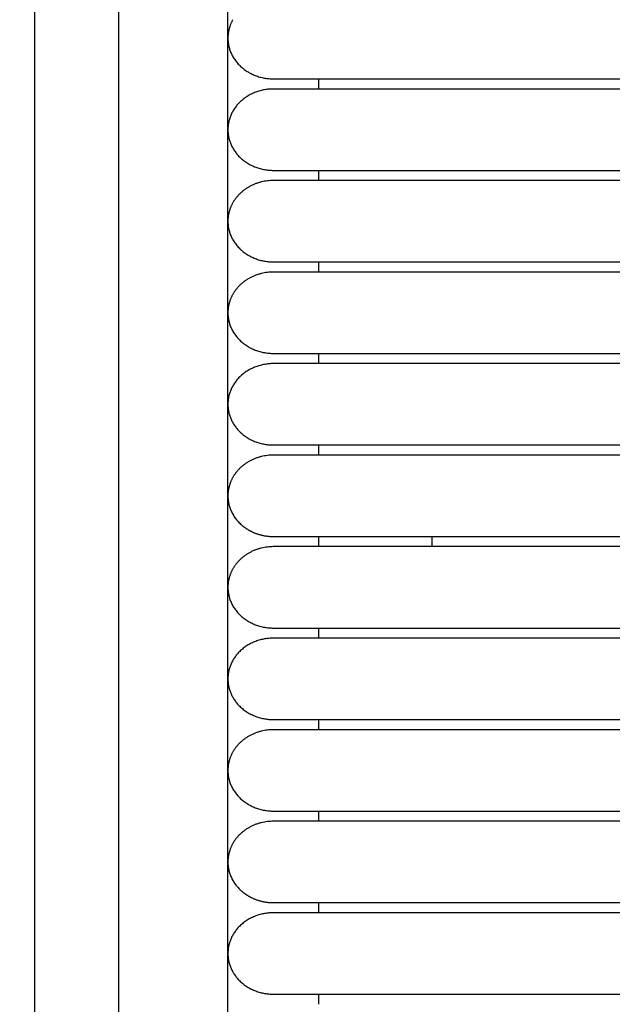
# Model space of a CAD drawing. Header units: millimetres. Extents: x -31695 to -19845, y -5614 to 7253.
# Tile 257 of 432: x -27600 to -27570, y 4632 to 4681. Entities that reach past the tile are written whole.
import ezdxf

# ---------------------------------------------------------------- set-up
doc = ezdxf.new("R2010")
doc.units = ezdxf.units.MM
doc.layers.add('2d', color=7, linetype='Continuous', true_color=0x000000)

msp = doc.modelspace()

# ---------------------------------------------------------------- linework, layer by layer
at = {"layer": '2d', "linetype": 'Continuous', "lineweight": -3}
msp.add_lwpolyline([(-27589.426, 4598.27), (-27589.426, 5374.719)], dxfattribs=at)
for points, knots in [([(-27595.609, 4580.414), (-27595.515, 4581.874), (-27595.437, 4583.335), (-27595.37, 4584.797), (-27595.297, 4586.378), (-27595.239, 4587.961), (-27595.189, 4589.544), (-27595.136, 4591.246), (-27595.094, 4592.949), (-27595.059, 4594.652), (-27595.021, 4596.505), (-27594.993, 4598.358), (-27594.97, 4600.211), (-27594.946, 4602.186), (-27594.929, 4604.161), (-27594.916, 4606.136), (-27594.902, 4608.199), (-27594.894, 4610.262), (-27594.888, 4612.325), (-27594.882, 4614.504), (-27594.879, 4616.683), (-27594.877, 4618.862), (-27594.875, 4622.137), (-27594.875, 4625.411), (-27594.875, 4628.686), (-27594.876, 4639.331), (-27594.875, 4649.975), (-27594.875, 4660.62), (-27594.875, 4672.699), (-27594.875, 4684.778), (-27594.875, 4696.856), (-27594.875, 4710.296), (-27594.875, 4723.735), (-27594.875, 4737.175), (-27594.875, 4751.989), (-27594.875, 4766.804), (-27594.875, 4781.619), (-27594.875, 4813.556), (-27594.875, 4845.491), (-27594.875, 4877.427), (-27594.875, 4910.929), (-27594.875, 4944.432), (-27594.875, 4977.935), (-27594.875, 5011.437), (-27594.875, 5044.939), (-27594.875, 5078.441), (-27594.875, 5094.409), (-27594.875, 5110.377), (-27594.875, 5126.346), (-27594.875, 5142.314), (-27594.875, 5158.284), (-27594.875, 5174.252), (-27594.875, 5181.659), (-27594.875, 5189.066), (-27594.875, 5196.473), (-27594.875, 5203.88), (-27594.875, 5211.288), (-27594.875, 5218.695), (-27594.875, 5224.095), (-27594.875, 5229.495), (-27594.875, 5234.895)], [0, 0, 0, 0, 4.32571, 4.32571, 4.32571, 9.006348, 9.006348, 9.006348, 14.041632, 14.041632, 14.041632, 19.519096, 19.519096, 19.519096, 25.35732, 25.35732, 25.35732, 31.454857, 31.454857, 31.454857, 37.895938, 37.895938, 37.895938, 47.575429, 47.575429, 47.575429, 79.038556, 79.038556, 79.038556, 114.740207, 114.740207, 114.740207, 154.464201, 154.464201, 154.464201, 198.253062, 198.253062, 198.253062, 292.648844, 292.648844, 292.648844, 391.674129, 391.674129, 391.674129, 490.698643, 490.698643, 490.698643, 537.896832, 537.896832, 537.896832, 585.096367, 585.096367, 585.096367, 606.990068, 606.990068, 606.990068, 628.884072, 628.884072, 628.884072, 644.845046, 644.845046, 644.845046, 644.845046]), ([(-27599.815, 4580.596), (-27599.721, 4582.035), (-27599.643, 4583.484), (-27599.576, 4584.924), (-27599.504, 4586.492), (-27599.444, 4588.061), (-27599.395, 4589.629), (-27599.341, 4591.321), (-27599.298, 4593.014), (-27599.263, 4594.706), (-27599.224, 4596.551), (-27599.195, 4598.396), (-27599.171, 4600.241), (-27599.146, 4602.211), (-27599.128, 4604.181), (-27599.114, 4606.15), (-27599.1, 4608.21), (-27599.09, 4610.269), (-27599.083, 4612.329), (-27599.076, 4614.506), (-27599.073, 4616.683), (-27599.07, 4618.86), (-27599.067, 4621.379), (-27599.066, 4623.899), (-27599.065, 4626.418), (-27599.065, 4627.173), (-27599.065, 4627.928), (-27599.064, 4628.683), (-27599.061, 4639.328), (-27599.058, 4649.973), (-27599.056, 4660.618), (-27599.053, 4672.697), (-27599.051, 4684.776), (-27599.049, 4696.855), (-27599.047, 4710.294), (-27599.046, 4723.734), (-27599.045, 4737.174), (-27599.043, 4751.989), (-27599.042, 4766.803), (-27599.041, 4781.618), (-27599.04, 4813.555), (-27599.039, 4845.491), (-27599.038, 4877.427), (-27599.038, 4910.93), (-27599.038, 4944.432), (-27599.038, 4977.935), (-27599.038, 5011.437), (-27599.038, 5044.939), (-27599.038, 5078.441), (-27599.039, 5094.41), (-27599.039, 5110.378), (-27599.039, 5126.346), (-27599.04, 5142.315), (-27599.04, 5158.284), (-27599.041, 5174.252), (-27599.042, 5181.659), (-27599.042, 5189.067), (-27599.043, 5196.474), (-27599.043, 5202.878), (-27599.044, 5209.282), (-27599.044, 5215.686)], [0, 0, 0, 0, 4.271346, 4.271346, 4.271346, 8.910793, 8.910793, 8.910793, 13.915218, 13.915218, 13.915218, 19.369775, 19.369775, 19.369775, 25.191998, 25.191998, 25.191998, 31.279337, 31.279337, 31.279337, 37.714779, 37.714779, 37.714779, 45.161136, 45.161136, 45.161136, 47.392834, 47.392834, 47.392834, 78.857016, 78.857016, 78.857016, 114.55941, 114.55941, 114.55941, 154.283912, 154.283912, 154.283912, 198.073133, 198.073133, 198.073133, 292.469323, 292.469323, 292.469323, 391.494727, 391.494727, 391.494727, 490.51936, 490.51936, 490.51936, 537.717708, 537.717708, 537.717708, 584.917492, 584.917492, 584.917492, 606.811354, 606.811354, 606.811354, 625.740521, 625.740521, 625.740521, 625.740521])]:
    msp.add_open_spline(points, degree=3, knots=knots, dxfattribs=at)
for points, weights, knots in [([(-27589.179, 4681.404), (-27589.426, 4680.97), (-27589.426, 4680.482), (-27589.426, 4679.642), (-27588.762, 4679.047), (-27588.099, 4678.452), (-27587.16, 4678.452)], [0.874965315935, 0.909550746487, 1, 0.853553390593, 0.853553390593, 0.853553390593, 1], [2.290392, 2.290392, 2.290392, 3.313708, 3.313708, 4.970563, 4.970563, 6.627417, 6.627417, 6.627417]), ([(-27587.16, 4678.452), (-27587.16, 4678.452), (-27584.836, 4678.452), (-27582.512, 4678.452), (-27579.226, 4678.452)], [1, 0.853553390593, 0.853553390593, 0.853553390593, 1], [0, 0, 0, 5.79899, 5.79899, 11.59798, 11.59798, 11.59798]), ([(-27587.16, 4677.945), (-27589.426, 4677.945), (-27589.426, 4675.915), (-27589.426, 4673.885), (-27587.16, 4673.885)], [1, 0.707106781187, 1, 0.707106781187, 1], [6.283185, 6.283185, 6.283185, 9.424778, 9.424778, 12.566371, 12.566371, 12.566371]), ([(-27579.226, 4677.945), (-27582.512, 4677.945), (-27584.836, 4677.945), (-27587.16, 4677.945), (-27587.16, 4677.945)], [1, 0.853553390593, 0.853553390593, 0.853553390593, 1], [0, 0, 0, 5.79899, 5.79899, 11.59798, 11.59798, 11.59798]), ([(-27587.16, 4673.885), (-27587.16, 4673.885), (-27584.836, 4673.885), (-27582.512, 4673.885), (-27579.226, 4673.885)], [1, 0.853553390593, 0.853553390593, 0.853553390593, 1], [0, 0, 0, 5.79899, 5.79899, 11.59798, 11.59798, 11.59798]), ([(-27579.226, 4673.378), (-27582.512, 4673.378), (-27584.836, 4673.378), (-27587.16, 4673.378), (-27587.16, 4673.378)], [1, 0.853553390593, 0.853553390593, 0.853553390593, 1], [0, 0, 0, 5.79899, 5.79899, 11.59798, 11.59798, 11.59798]), ([(-27589.179, 4672.269), (-27589.426, 4671.835), (-27589.426, 4671.348), (-27589.426, 4670.507), (-27588.762, 4669.912), (-27588.099, 4669.318), (-27587.16, 4669.318)], [0.874965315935, 0.909550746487, 1, 0.853553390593, 0.853553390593, 0.853553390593, 1], [2.290392, 2.290392, 2.290392, 3.313708, 3.313708, 4.970563, 4.970563, 6.627417, 6.627417, 6.627417]), ([(-27587.16, 4669.318), (-27587.16, 4669.318), (-27584.836, 4669.318), (-27582.512, 4669.318), (-27579.226, 4669.318)], [1, 0.853553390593, 0.853553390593, 0.853553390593, 1], [0, 0, 0, 5.79899, 5.79899, 11.59798, 11.59798, 11.59798]), ([(-27579.226, 4668.81), (-27582.512, 4668.81), (-27584.836, 4668.81), (-27587.16, 4668.81), (-27587.16, 4668.81)], [1, 0.853553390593, 0.853553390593, 0.853553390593, 1], [0, 0, 0, 5.79899, 5.79899, 11.59798, 11.59798, 11.59798]), ([(-27589.179, 4667.702), (-27589.426, 4667.268), (-27589.426, 4666.78), (-27589.426, 4665.939), (-27588.762, 4665.345), (-27588.099, 4664.75), (-27587.16, 4664.75)], [0.874965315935, 0.909550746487, 1, 0.853553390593, 0.853553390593, 0.853553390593, 1], [2.290392, 2.290392, 2.290392, 3.313708, 3.313708, 4.970563, 4.970563, 6.627417, 6.627417, 6.627417]), ([(-27587.16, 4664.75), (-27587.16, 4664.75), (-27584.836, 4664.75), (-27582.512, 4664.75), (-27579.226, 4664.75)], [1, 0.853553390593, 0.853553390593, 0.853553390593, 1], [0, 0, 0, 5.79899, 5.79899, 11.59798, 11.59798, 11.59798]), ([(-27587.16, 4664.243), (-27589.426, 4664.243), (-27589.426, 4662.213), (-27589.426, 4660.183), (-27587.16, 4660.183)], [1, 0.707106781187, 1, 0.707106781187, 1], [6.283185, 6.283185, 6.283185, 9.424778, 9.424778, 12.566371, 12.566371, 12.566371]), ([(-27579.226, 4664.243), (-27582.512, 4664.243), (-27584.836, 4664.243), (-27587.16, 4664.243), (-27587.16, 4664.243)], [1, 0.853553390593, 0.853553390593, 0.853553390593, 1], [0, 0, 0, 5.79899, 5.79899, 11.59798, 11.59798, 11.59798]), ([(-27587.16, 4660.183), (-27587.16, 4660.183), (-27584.836, 4660.183), (-27582.512, 4660.183), (-27579.226, 4660.183)], [1, 0.853553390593, 0.853553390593, 0.853553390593, 1], [0, 0, 0, 5.79899, 5.79899, 11.59798, 11.59798, 11.59798]), ([(-27579.226, 4659.676), (-27582.512, 4659.676), (-27584.836, 4659.676), (-27587.16, 4659.676), (-27587.16, 4659.676)], [1, 0.853553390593, 0.853553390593, 0.853553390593, 1], [0, 0, 0, 5.79899, 5.79899, 11.59798, 11.59798, 11.59798]), ([(-27589.179, 4658.567), (-27589.426, 4658.133), (-27589.426, 4657.646), (-27589.426, 4656.805), (-27588.762, 4656.21), (-27588.509, 4655.983), (-27588.189, 4655.837)], [0.874965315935, 0.909550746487, 1, 0.853553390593, 0.853553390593, 0.853553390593, 0.874965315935], [2.290392, 2.290392, 2.290392, 3.313708, 3.313708, 4.970563, 4.970563, 5.604101, 5.604101, 5.604101]), ([(-27587.16, 4655.616), (-27587.16, 4655.616), (-27584.836, 4655.616), (-27582.512, 4655.616), (-27579.226, 4655.616)], [1, 0.853553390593, 0.853553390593, 0.853553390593, 1], [0, 0, 0, 5.79899, 5.79899, 11.59798, 11.59798, 11.59798]), ([(-27579.226, 4655.108), (-27582.512, 4655.108), (-27584.836, 4655.108), (-27587.16, 4655.108), (-27587.16, 4655.108)], [1, 0.853553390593, 0.853553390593, 0.853553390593, 1], [0, 0, 0, 5.79899, 5.79899, 11.59798, 11.59798, 11.59798]), ([(-27589.179, 4654), (-27589.426, 4653.566), (-27589.426, 4653.078), (-27589.426, 4652.237), (-27588.762, 4651.643), (-27588.099, 4651.048), (-27587.16, 4651.048)], [0.874965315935, 0.909550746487, 1, 0.853553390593, 0.853553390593, 0.853553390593, 1], [2.290392, 2.290392, 2.290392, 3.313708, 3.313708, 4.970563, 4.970563, 6.627417, 6.627417, 6.627417]), ([(-27587.16, 4651.048), (-27587.16, 4651.048), (-27584.836, 4651.048), (-27582.512, 4651.048), (-27579.226, 4651.048)], [1, 0.853553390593, 0.853553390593, 0.853553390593, 1], [0, 0, 0, 5.79899, 5.79899, 11.59798, 11.59798, 11.59798]), ([(-27587.16, 4650.541), (-27589.426, 4650.541), (-27589.426, 4648.511), (-27589.426, 4646.481), (-27587.16, 4646.481)], [1, 0.707106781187, 1, 0.707106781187, 1], [6.283185, 6.283185, 6.283185, 9.424778, 9.424778, 12.566371, 12.566371, 12.566371]), ([(-27579.226, 4650.541), (-27582.512, 4650.541), (-27584.836, 4650.541), (-27587.16, 4650.541), (-27587.16, 4650.541)], [1, 0.853553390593, 0.853553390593, 0.853553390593, 1], [0, 0, 0, 5.79899, 5.79899, 11.59798, 11.59798, 11.59798]), ([(-27587.16, 4646.481), (-27587.16, 4646.481), (-27584.836, 4646.481), (-27582.512, 4646.481), (-27579.226, 4646.481)], [1, 0.853553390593, 0.853553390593, 0.853553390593, 1], [0, 0, 0, 5.79899, 5.79899, 11.59798, 11.59798, 11.59798]), ([(-27579.226, 4645.974), (-27582.512, 4645.974), (-27584.836, 4645.974), (-27587.16, 4645.974), (-27587.16, 4645.974)], [1, 0.853553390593, 0.853553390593, 0.853553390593, 1], [0, 0, 0, 5.79899, 5.79899, 11.59798, 11.59798, 11.59798]), ([(-27589.179, 4644.865), (-27589.426, 4644.431), (-27589.426, 4643.944), (-27589.426, 4643.103), (-27588.762, 4642.508), (-27588.099, 4641.914), (-27587.16, 4641.914)], [0.874965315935, 0.909550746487, 1, 0.853553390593, 0.853553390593, 0.853553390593, 1], [2.290392, 2.290392, 2.290392, 3.313708, 3.313708, 4.970563, 4.970563, 6.627417, 6.627417, 6.627417]), ([(-27587.16, 4641.914), (-27587.16, 4641.914), (-27584.836, 4641.914), (-27582.512, 4641.914), (-27579.226, 4641.914)], [1, 0.853553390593, 0.853553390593, 0.853553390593, 1], [0, 0, 0, 5.79899, 5.79899, 11.59798, 11.59798, 11.59798]), ([(-27579.226, 4641.406), (-27582.512, 4641.406), (-27584.836, 4641.406), (-27587.16, 4641.406), (-27587.16, 4641.406)], [1, 0.853553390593, 0.853553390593, 0.853553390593, 1], [0, 0, 0, 5.79899, 5.79899, 11.59798, 11.59798, 11.59798]), ([(-27589.179, 4640.298), (-27589.426, 4639.864), (-27589.426, 4639.376), (-27589.426, 4638.535), (-27588.762, 4637.941), (-27588.509, 4637.713), (-27588.189, 4637.568)], [0.874965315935, 0.909550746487, 1, 0.853553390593, 0.853553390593, 0.853553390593, 0.874965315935], [2.290392, 2.290392, 2.290392, 3.313708, 3.313708, 4.970563, 4.970563, 5.604101, 5.604101, 5.604101]), ([(-27587.16, 4637.346), (-27587.16, 4637.346), (-27584.836, 4637.346), (-27582.512, 4637.346), (-27579.226, 4637.346)], [1, 0.853553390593, 0.853553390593, 0.853553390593, 1], [0, 0, 0, 5.79899, 5.79899, 11.59798, 11.59798, 11.59798]), ([(-27587.16, 4636.839), (-27589.426, 4636.839), (-27589.426, 4634.809), (-27589.426, 4632.779), (-27587.16, 4632.779)], [1, 0.707106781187, 1, 0.707106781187, 1], [6.283185, 6.283185, 6.283185, 9.424778, 9.424778, 12.566371, 12.566371, 12.566371]), ([(-27579.226, 4636.839), (-27582.512, 4636.839), (-27584.836, 4636.839), (-27587.16, 4636.839), (-27587.16, 4636.839)], [1, 0.853553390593, 0.853553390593, 0.853553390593, 1], [0, 0, 0, 5.79899, 5.79899, 11.59798, 11.59798, 11.59798]), ([(-27587.16, 4632.779), (-27587.16, 4632.779), (-27584.836, 4632.779), (-27582.512, 4632.779), (-27579.226, 4632.779)], [1, 0.853553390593, 0.853553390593, 0.853553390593, 1], [0, 0, 0, 5.79899, 5.79899, 11.59798, 11.59798, 11.59798])]:
    msp.add_rational_spline(points, weights, degree=2, knots=knots, dxfattribs=at)
for points in [[(-27584.893, 4677.945), (-27584.893, 4678.199), (-27584.893, 4678.453)], [(-27579.226, 4678.452), (-27569.288, 4678.452), (-27559.349, 4678.452)], [(-27559.349, 4677.945), (-27569.288, 4677.945), (-27579.226, 4677.945)], [(-27584.893, 4673.378), (-27584.893, 4673.631), (-27584.893, 4673.885)], [(-27579.226, 4673.885), (-27569.288, 4673.885), (-27559.349, 4673.885)], [(-27559.349, 4673.378), (-27569.288, 4673.378), (-27579.226, 4673.378)], [(-27584.893, 4668.81), (-27584.893, 4669.064), (-27584.893, 4669.318)], [(-27579.226, 4669.318), (-27569.288, 4669.318), (-27559.349, 4669.318)], [(-27559.349, 4668.81), (-27569.288, 4668.81), (-27579.226, 4668.81)], [(-27584.893, 4664.243), (-27584.893, 4664.497), (-27584.893, 4664.75)], [(-27579.226, 4664.75), (-27569.288, 4664.75), (-27559.349, 4664.75)], [(-27559.349, 4664.243), (-27569.288, 4664.243), (-27579.226, 4664.243)], [(-27584.893, 4659.676), (-27584.893, 4659.929), (-27584.893, 4660.183)], [(-27579.226, 4660.183), (-27569.288, 4660.183), (-27559.349, 4660.183)], [(-27559.349, 4659.676), (-27569.288, 4659.676), (-27579.226, 4659.676)], [(-27584.893, 4655.108), (-27584.893, 4655.362), (-27584.893, 4655.616)], [(-27579.226, 4655.616), (-27569.288, 4655.616), (-27559.349, 4655.616)], [(-27559.349, 4655.108), (-27569.288, 4655.108), (-27579.226, 4655.108)], [(-27584.893, 4650.541), (-27584.893, 4650.795), (-27584.893, 4651.048)], [(-27579.226, 4651.048), (-27569.288, 4651.048), (-27559.349, 4651.048)], [(-27559.349, 4650.541), (-27569.288, 4650.541), (-27579.226, 4650.541)], [(-27584.893, 4645.974), (-27584.893, 4646.227), (-27584.893, 4646.481)], [(-27579.226, 4646.481), (-27569.288, 4646.481), (-27559.349, 4646.481)], [(-27546.707, 4645.974), (-27562.967, 4645.974), (-27579.226, 4645.974)], [(-27584.893, 4641.406), (-27584.893, 4641.66), (-27584.893, 4641.914)], [(-27579.226, 4641.914), (-27569.288, 4641.914), (-27559.349, 4641.914)], [(-27559.349, 4641.406), (-27569.288, 4641.406), (-27579.226, 4641.406)], [(-27584.893, 4636.839), (-27584.893, 4637.093), (-27584.893, 4637.346)], [(-27579.226, 4637.346), (-27569.288, 4637.346), (-27559.349, 4637.346)], [(-27559.349, 4636.839), (-27569.288, 4636.839), (-27579.226, 4636.839)], [(-27584.893, 4632.271), (-27584.893, 4632.525), (-27584.893, 4632.779)], [(-27579.226, 4632.779), (-27569.288, 4632.779), (-27559.349, 4632.779)]]:
    msp.add_open_spline(points, degree=2, dxfattribs=at)
for points, weights in [([(-27587.16, 4673.378), (-27588.549, 4673.378), (-27589.179, 4672.269)], [1, 0.797556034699, 0.874965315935]), ([(-27587.16, 4668.81), (-27588.549, 4668.81), (-27589.179, 4667.702)], [1, 0.797556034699, 0.874965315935]), ([(-27587.16, 4659.676), (-27588.549, 4659.676), (-27589.179, 4658.567)], [1, 0.797556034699, 0.874965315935]), ([(-27588.189, 4655.837), (-27587.704, 4655.616), (-27587.16, 4655.616)], [0.874965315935, 0.909550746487, 1]), ([(-27579.226, 4655.109), (-27579.226, 4655.328), (-27579.226, 4655.616)], [0.85438590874, 0.850040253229, 0.868378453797]), ([(-27587.16, 4655.108), (-27588.549, 4655.108), (-27589.179, 4654)], [1, 0.797556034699, 0.874965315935]), ([(-27587.16, 4645.974), (-27588.549, 4645.974), (-27589.179, 4644.865)], [1, 0.797556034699, 0.874965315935]), ([(-27587.16, 4641.406), (-27588.549, 4641.406), (-27589.179, 4640.298)], [1, 0.797556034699, 0.874965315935]), ([(-27588.189, 4637.568), (-27587.704, 4637.346), (-27587.16, 4637.346)], [0.874965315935, 0.909550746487, 1])]:
    msp.add_rational_spline(points, weights, degree=2, dxfattribs=at)

doc.saveas('drawing.dxf')
